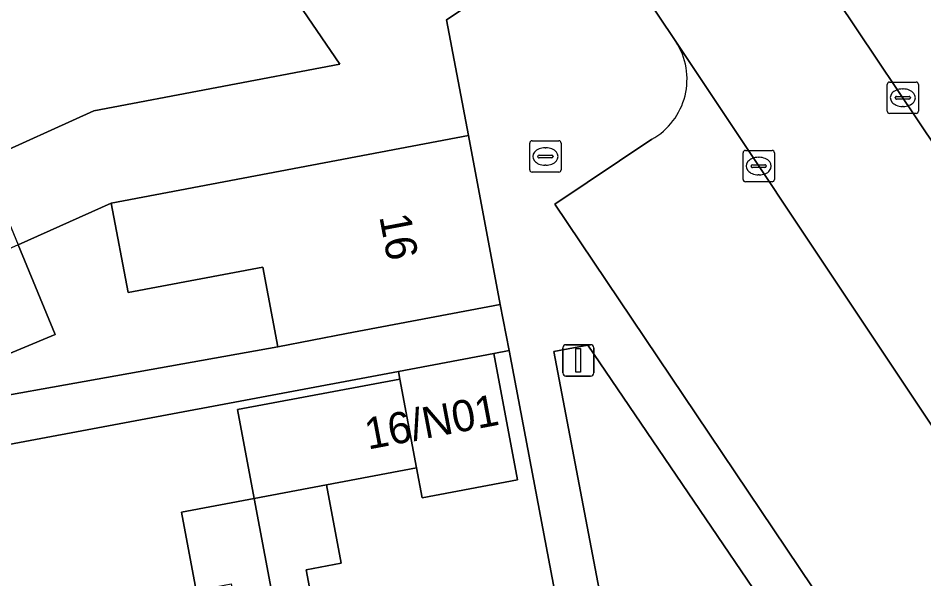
# Model space of a CAD drawing. Extents: x 158352 to 159489, y 383828 to 384603.
# Drawn here: x 158806.02 to 158834.96, y 384098.81 to 384116.71 of the extents above; entities that cross this region are included whole.
import ezdxf

# ---------------------------------------------------------------- set-up
doc = ezdxf.new("R2010")
doc.units = 0
for name, color, linetype in [('IMGEO_Erf', 7, 'Continuous'), ('IMGEO_Groenvoorziening', 7, 'Continuous'), ('IMGEO_Kolk', 7, 'Continuous'), ('IMGEO_Lichtmast', 7, 'Continuous'), ('IMGEO_Pand', 7, 'Continuous'), ('IMGEO_Pand_nummerreeks', 7, 'Continuous'), ('IMGEO_Parkeervlak_open', 7, 'Continuous'), ('IMGEO_Rijbaan_lokaal_open', 7, 'Continuous'), ('IMGEO_Voetpad_open', 7, 'Continuous')]:
    doc.layers.add(name, color=color, linetype=linetype)

msp = doc.modelspace()

# ---------------------------------------------------------------- linework, layer by layer
at = {"layer": 'IMGEO_Erf'}
for points in [[(158804.902, 384112.154), (158808.431, 384113.746), (158816.297, 384115.235), (158813.512, 384119.313), (158812.197, 384121.238), (158808.45, 384118.72), (158806.91, 384121.012), (158805.172, 384123.599), (158808.882, 384126.092), (158807.658, 384127.914), (158806.149, 384130.159), (158802.474, 384127.69)], [(158811.709, 384098.438), (158811.238, 384100.934), (158813.558, 384101.371), (158813.023, 384104.209), (158818.213, 384105.187), (158818.168, 384105.423), (158796.617, 384101.391), (158791.026, 384109.296), (158786.396, 384108.38), (158786.05, 384110.169), (158789.881, 384110.914), (158785.908, 384116.531)], [(158798.597, 384103.4), (158814.313, 384106.219), (158813.832, 384108.759), (158809.529, 384107.945), (158808.988, 384110.803), (158806.014, 384109.469), (158807.2, 384106.606), (158804.022, 384105.289)], [(158825.528, 384085.899), (158821.704, 384106.092), (158821.214, 384105.999), (158821.976, 384101.97), (158818.93, 384101.394), (158818.749, 384102.349), (158815.866, 384101.806), (158816.336, 384099.309), (158815.225, 384099.099), (158815.641, 384096.887)]]:
    msp.add_lwpolyline(points, dxfattribs=at)
at = {"layer": 'IMGEO_Groenvoorziening'}
msp.add_lwpolyline([(158834.802, 384090.821), (158833.459, 384092.683), (158824.225, 384106.266), (158823.135, 384106.069), (158826.911, 384086.231), (158831.166, 384087.033)], dxfattribs=at)
at = {"layer": 'IMGEO_Kolk'}
for p, q in [((158833.786, 384113.742), (158833.786, 384114.594)), ((158833.861, 384114.668), (158834.713, 384114.668)), ((158834.274, 384114.448), (158834.299, 384114.448)), ((158834.787, 384114.594), (158834.787, 384113.742)), ((158834.045, 384114.162), (158834.045, 384114.174)), ((158834.483, 384114.125), (158834.085, 384114.125)), ((158834.088, 384114.211), (158834.486, 384114.211)), ((158834.529, 384114.174), (158834.529, 384114.162)), ((158834.297, 384113.888), (158834.272, 384113.888)), ((158834.713, 384113.668), (158833.861, 384113.668)), ((158822.366, 384111.866), (158822.366, 384112.718)), ((158822.441, 384112.792), (158823.293, 384112.792)), ((158823.367, 384112.718), (158823.367, 384111.866)), ((158822.854, 384112.572), (158822.879, 384112.572)), ((158829.182, 384111.559), (158829.182, 384112.411)), ((158829.257, 384112.485), (158830.109, 384112.485)), ((158830.183, 384112.411), (158830.183, 384111.559)), ((158822.625, 384112.286), (158822.625, 384112.298)), ((158823.063, 384112.249), (158822.665, 384112.249)), ((158822.668, 384112.335), (158823.066, 384112.335)), ((158823.109, 384112.298), (158823.109, 384112.286)), ((158829.67, 384112.265), (158829.695, 384112.265)), ((158822.877, 384112.012), (158822.852, 384112.012)), ((158829.441, 384111.979), (158829.441, 384111.991)), ((158829.879, 384111.942), (158829.481, 384111.942)), ((158829.484, 384112.028), (158829.882, 384112.028)), ((158829.925, 384111.991), (158829.925, 384111.979)), ((158823.293, 384111.792), (158822.441, 384111.792)), ((158829.693, 384111.705), (158829.668, 384111.705)), ((158830.109, 384111.485), (158829.257, 384111.485))]:
    msp.add_line(p, q, dxfattribs=at)
for points in [[(158833.786, 384113.742), (158833.786, 384114.594)], [(158833.861, 384114.668), (158834.713, 384114.668)], [(158834.787, 384114.594), (158834.787, 384113.742)], [(158834.713, 384113.668), (158833.861, 384113.668)], [(158822.366, 384111.866), (158822.366, 384112.718)], [(158822.441, 384112.792), (158823.293, 384112.792)], [(158823.367, 384112.718), (158823.367, 384111.866)], [(158829.182, 384111.559), (158829.182, 384112.411)], [(158829.257, 384112.485), (158830.109, 384112.485)], [(158830.183, 384112.411), (158830.183, 384111.559)], [(158823.293, 384111.792), (158822.441, 384111.792)], [(158830.109, 384111.485), (158829.257, 384111.485)]]:
    msp.add_lwpolyline(points, dxfattribs=at)
for centre, radius, start, end in [((158833.863, 384114.592), 0.0765, 91.552, 178.448), ((158833.863, 384114.592), 0.0765, 91.552, 178.448), ((158834.711, 384114.592), 0.0765, 1.552, 88.448), ((158834.711, 384114.592), 0.0765, 1.552, 88.448), ((158834.085, 384114.171), 0.0403, 85.8775, 175.7526), ((158834.082, 384114.161), 0.0366, 178.938, 274.7102), ((158834.486, 384114.168), 0.043, 264.8664, 352.4533), ((158834.49, 384114.173), 0.0386, 1.7309, 96.639), ((158833.863, 384113.744), 0.0765, 181.552, 268.448), ((158833.863, 384113.744), 0.0765, 181.552, 268.448), ((158834.711, 384113.744), 0.0765, 271.552, 358.448), ((158834.711, 384113.744), 0.0765, 271.552, 358.448), ((158822.443, 384112.716), 0.0765, 91.552, 178.448), ((158822.443, 384112.716), 0.0765, 91.552, 178.448), ((158823.291, 384112.716), 0.0765, 1.552, 88.448), ((158823.291, 384112.716), 0.0765, 1.552, 88.448), ((158829.259, 384112.409), 0.0765, 91.552, 178.448), ((158829.259, 384112.409), 0.0765, 91.552, 178.448), ((158830.107, 384112.409), 0.0765, 1.552, 88.448), ((158830.107, 384112.409), 0.0765, 1.552, 88.448), ((158822.665, 384112.295), 0.0403, 85.8775, 175.7526), ((158822.662, 384112.285), 0.0366, 178.938, 274.7102), ((158823.066, 384112.292), 0.043, 264.8664, 352.4533), ((158823.07, 384112.297), 0.0386, 1.7309, 96.639), ((158822.443, 384111.868), 0.0765, 181.552, 268.448), ((158822.443, 384111.868), 0.0765, 181.552, 268.448), ((158823.291, 384111.868), 0.0765, 271.552, 358.448), ((158823.291, 384111.868), 0.0765, 271.552, 358.448), ((158829.481, 384111.988), 0.0403, 85.8775, 175.7526), ((158829.478, 384111.978), 0.0366, 178.938, 274.7102), ((158829.882, 384111.985), 0.043, 264.8664, 352.4533), ((158829.886, 384111.99), 0.0386, 1.7309, 96.639), ((158829.259, 384111.561), 0.0765, 181.552, 268.448), ((158829.259, 384111.561), 0.0765, 181.552, 268.448), ((158830.107, 384111.561), 0.0765, 271.552, 358.448), ((158830.107, 384111.561), 0.0765, 271.552, 358.448)]:
    msp.add_arc(centre, radius, start, end, dxfattribs=at)
for centre, major_axis, ratio, start_param, end_param in [((158834.273, 384114.168), (-0.387, 0.002), 0.722429, 4.712389, 7.853982), ((158834.298, 384114.168), (-0.39, 0.002), 0.717154, 1.570796, 4.712389), ((158822.853, 384112.292), (-0.387, 0.002), 0.722429, 4.712389, 7.853982), ((158822.878, 384112.292), (-0.39, 0.002), 0.717154, 1.570796, 4.712389), ((158829.669, 384111.985), (-0.387, 0.002), 0.722429, 4.712389, 7.853982), ((158829.694, 384111.985), (-0.39, 0.002), 0.717154, 1.570796, 4.712389)]:
    msp.add_ellipse(centre, major_axis=major_axis, ratio=ratio, start_param=start_param, end_param=end_param, dxfattribs=at)
at = {"layer": 'IMGEO_Lichtmast'}
for p, q in [((158823.42, 384105.381), (158823.42, 384106.181)), ((158823.42, 384106.181), (158823.42, 384105.381)), ((158823.52, 384106.281), (158824.31, 384106.281)), ((158824.31, 384106.281), (158823.52, 384106.281)), ((158824.41, 384106.181), (158824.41, 384105.381)), ((158824.41, 384105.381), (158824.41, 384106.181)), ((158824.31, 384105.281), (158823.52, 384105.281)), ((158823.52, 384105.281), (158824.31, 384105.281))]:
    msp.add_line(p, q, dxfattribs=at)
msp.add_lwpolyline([(158823.84, 384106.156), (158823.99, 384106.156), (158823.99, 384105.406), (158823.84, 384105.406), (158823.84, 384106.156)], dxfattribs=at)
for centre, start, end in [((158823.52, 384106.181), 90, 180), ((158823.52, 384106.181), 90, 180), ((158824.31, 384106.181), 0, 90), ((158824.31, 384106.181), 360, 90), ((158823.52, 384105.381), 180, 270), ((158823.52, 384105.381), 180, 270), ((158824.31, 384105.381), 270, 0), ((158824.31, 384105.381), 270, 0)]:
    msp.add_arc(centre, 0.1, start, end, dxfattribs=at)
at = {"layer": 'IMGEO_Pand'}
for points in [[(158819.596, 384123.403), (158813.512, 384119.313), (158816.297, 384115.235), (158808.431, 384113.746), (158804.902, 384112.154), (158805.083, 384111.716), (158806.014, 384109.469), (158808.988, 384110.803), (158820.403, 384112.964), (158819.705, 384116.652), (158822.767, 384118.683)], [(158808.988, 384110.803), (158809.529, 384107.945), (158813.832, 384108.759), (158814.313, 384106.219), (158816.513, 384106.635), (158821.425, 384107.565), (158820.403, 384112.964)], [(158802.871, 384108.068), (158804.022, 384105.289), (158807.2, 384106.606), (158806.014, 384109.469)], [(158821.214, 384105.999), (158818.168, 384105.423), (158818.213, 384105.187), (158818.749, 384102.349), (158818.93, 384101.394), (158821.976, 384101.97)], [(158818.213, 384105.187), (158813.023, 384104.209), (158813.558, 384101.371), (158815.866, 384101.806), (158818.749, 384102.349)], [(158813.558, 384101.371), (158815.808, 384089.438), (158815.943, 384089.463), (158817.329, 384089.725), (158820.932, 384090.404), (158819.571, 384097.627), (158815.641, 384096.887), (158815.225, 384099.099), (158816.336, 384099.309), (158815.866, 384101.806)], [(158813.558, 384101.371), (158811.238, 384100.934), (158811.709, 384098.438), (158812.82, 384098.648), (158813.439, 384095.367), (158809.644, 384094.651), (158809.734, 384094.173), (158811.22, 384086.296), (158814.413, 384086.898), (158814.25, 384087.762), (158816.06, 384088.104), (158815.808, 384089.438)]]:
    msp.add_lwpolyline(points, close=True, dxfattribs=at)
at = {"layer": 'IMGEO_Parkeervlak_open'}
for points in [[(158839.9, 384096.663), (158827.035, 384115.958)], [(158826.267, 384112.843), (158823.17, 384110.767), (158833.865, 384094.882), (158837.354, 384097.188)]]:
    msp.add_lwpolyline(points, dxfattribs=at)
msp.add_arc((158825.195, 384114.759), 2.196, 299.2135, 33.0865, dxfattribs=at)
at = {"layer": 'IMGEO_Rijbaan_lokaal_open'}
for points in [[(158829.599, 384121.155), (158826.493, 384119.15), (158825.384, 384118.435), (158827.035, 384115.958), (158839.9, 384096.663), (158840.225, 384096.175)], [(158846.369, 384096.156), (158829.599, 384121.155)]]:
    msp.add_lwpolyline(points, dxfattribs=at)
at = {"layer": 'IMGEO_Voetpad_open'}
for points in [[(158804.799, 384145.451), (158807.779, 384141.016), (158807.843, 384140.921), (158807.516, 384140.701), (158810.432, 384136.362), (158813.48, 384131.827), (158816.442, 384127.42), (158819.219, 384123.287), (158819.532, 384123.498), (158819.596, 384123.403), (158822.767, 384118.683), (158819.705, 384116.652), (158820.403, 384112.964), (158821.425, 384107.565), (158821.704, 384106.092), (158825.528, 384085.899)], [(158813.415, 384144.79), (158814.277, 384143.51), (158815.697, 384144.461), (158818.218, 384140.692), (158816.809, 384139.749), (158817.639, 384138.518), (158819.071, 384139.476), (158821.393, 384136.006), (158819.971, 384135.055), (158823.01, 384130.542), (158824.417, 384131.484), (158826.932, 384127.725), (158825.536, 384126.791), (158826.4, 384125.569), (158827.763, 384126.481), (158830.267, 384122.739), (158828.881, 384121.812), (158829.599, 384121.155), (158846.369, 384096.156)], [(158827.035, 384115.958), (158825.384, 384118.435), (158826.493, 384119.15), (158824.778, 384121.714), (158823.452, 384123.694), (158821.956, 384122.693), (158819.433, 384126.465), (158820.929, 384127.466), (158820.094, 384128.713), (158818.584, 384127.704), (158816.048, 384131.494), (158817.558, 384132.504), (158816.722, 384133.754), (158815.224, 384132.751), (158812.725, 384136.487)], [(158835.292, 384092.833), (158833.865, 384094.882), (158823.17, 384110.767), (158826.267, 384112.843)], [(158826.911, 384086.231), (158823.135, 384106.069), (158824.225, 384106.266), (158833.459, 384092.683)]]:
    msp.add_lwpolyline(points, dxfattribs=at)
msp.add_lwpolyline([(158787.121, 384117.303), (158785.601, 384119.692), (158785.11, 384119.38), (158781.781, 384125.11), (158780.99, 384124.051), (158785.908, 384116.531), (158789.881, 384110.914), (158786.05, 384110.169), (158786.396, 384108.38), (158791.026, 384109.296), (158796.617, 384101.391), (158818.168, 384105.423), (158821.214, 384105.999), (158821.704, 384106.092), (158821.425, 384107.565), (158816.513, 384106.635), (158814.313, 384106.219), (158798.597, 384103.4), (158796.472, 384103.825)], close=True, dxfattribs=at)
msp.add_arc((158825.195, 384114.759), 2.196, 299.2135, 33.0865, dxfattribs=at)

# ---------------------------------------------------------------- texts
at = {"layer": 'IMGEO_Pand_nummerreeks'}
for s, rotation, p in [('16', 280.7189, (158817.554, 384110.377)), ('16/N01', 10.7315, (158817.196, 384102.931))]:
    msp.add_text(s, height=1, rotation=rotation, dxfattribs=at).set_placement(p)

doc.saveas('drawing.dxf')
